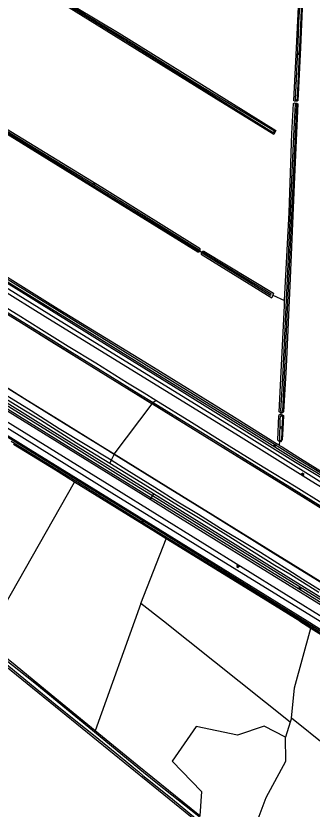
# Model space of a CAD drawing. Extents: x 124000 to 128010, y 398999 to 403000.
# Drawn here: x 125552 to 125778, y 401856 to 402464 of the extents above; entities that cross this region are included whole.
import ezdxf

# ---------------------------------------------------------------- set-up
doc = ezdxf.new("R2010")
doc.units = 0
for name, color, linetype in [('gg-afsc-draadraster', 7, 'Continuous'), ('gg-afsc-lijn draadraster', 7, 'Continuous'), ('gg-knt-BGT kruinlijn', 7, 'Continuous'), ('gg-knt-bovenkant onderkant talud', 7, 'Continuous'), ('gg-knt-bronhoudergrens', 7, 'Continuous'), ('gg-knt-verharding', 7, 'Continuous'), ('gg-kntw-bovenkant insteek waterloop', 7, 'Continuous'), ('gg-kntw-waterlijn', 7, 'Continuous'), ('gt-grn-groengrens', 7, 'Continuous'), ('gt-grn-vlakafsluiter', 7, 'Continuous'), ('gt-grn-weggrens', 7, 'Continuous'), ('gt-symb-gesloten verharding', 7, 'Continuous'), ('gt-symb-groenvak', 7, 'Continuous'), ('gt-symb-talud symbool', 7, 'Continuous'), ('gt-symb-watersymbool', 7, 'Continuous'), ('gx-grn-maaiveld', 7, 'Continuous')]:
    doc.layers.add(name, color=color, linetype=linetype)

# ---------------------------------------------------------------- blocks, each defined once
blk = doc.blocks.new('gt0-WA')
at = {"layer": 'gt-symb-watersymbool'}
for centre, start, end in [((-0.32, 0.02), 28.07249, 151.92751), ((0.43, 0.42), 208.07248, 331.92751), ((-0.32, -0.43), 28.07249, 151.92751), ((0.43, -0.03), 208.07248, 331.92751)]:
    blk.add_arc(centre, 0.425, start, end, dxfattribs=at)
blk = doc.blocks.new('gt0-TALUD_1')
at = {"layer": 'gt-symb-talud symbool'}
for p, q in [((-1, -1), (-1, 0)), ((-0.5, -2), (-0.5, 0)), ((0, -1), (0, 0)), ((0.5, -2), (0.5, 0)), ((1, -1), (1, 0))]:
    blk.add_line(p, q, dxfattribs=at)
blk = doc.blocks.new('gt0-GRVAK')
at = {"layer": 'gt-symb-groenvak'}
for p, q in [((-0.11, 0.19), (-0.23, 0.24)), ((-0.18, 0.15), (0.09, 0.15)), ((-0.09, 0.21), (-0.16, 0.32)), ((-0.05, 0.21), (-0.05, 0.39)), ((0, 0.21), (0.06, 0.32)), ((0.01, 0.19), (0.13, 0.24)), ((0.26, -0.05), (0.2, 0.06)), ((0.3, -0.05), (0.3, 0.13)), ((0.35, -0.05), (0.41, 0.06)), ((-0.25, -0.23), (-0.36, -0.18)), ((-0.32, -0.26), (-0.05, -0.26)), ((-0.23, -0.21), (-0.29, -0.1)), ((-0.18, -0.2), (-0.18, -0.02)), ((-0.14, -0.21), (-0.07, -0.1)), ((-0.12, -0.23), (0, -0.18)), ((0.24, -0.07), (0.12, -0.02)), ((0.17, -0.11), (0.44, -0.11)), ((0.37, -0.07), (0.49, -0.02))]:
    blk.add_line(p, q, dxfattribs=at)
blk = doc.blocks.new('gt0-GESVH1')
at = {"layer": 'gt-symb-gesloten verharding'}
for p, q in [((-0.99, -0.26), (0.01, 0.24)), ((0.01, -0.26), (-0.99, 0.24)), ((0.01, 0.24), (1.01, -0.26)), ((1.01, 0.24), (0.01, -0.26))]:
    blk.add_line(p, q, dxfattribs=at)

msp = doc.modelspace()

# ---------------------------------------------------------------- linework, layer by layer
at = {"layer": 'gg-afsc-draadraster'}
msp.add_line((125530.63, 401990.58), (125596.59, 402106.71), dxfattribs=at)
at = {"layer": 'gg-afsc-lijn draadraster'}
msp.add_line((125530.63, 401990.58), (125596.59, 402106.71), dxfattribs=at)
at = {"layer": 'gg-knt-BGT kruinlijn'}
for p, q in [((125576.22, 402232.05), (125480.19, 402291.55)), ((125535.2, 402246.02), (125553.49, 402234.78)), ((125553.49, 402234.78), (125571.21, 402223.63)), ((125720.05, 402143.29), (125576.22, 402232.05)), ((125571.21, 402223.63), (125591.73, 402210.83)), ((125591.73, 402210.83), (125612.73, 402197.92)), ((125612.73, 402197.92), (125637.14, 402182.81)), ((125637.14, 402182.81), (125649.74, 402175.15)), ((125538.99, 402173.58), (125557.75, 402161.92)), ((125649.74, 402175.15), (125658.75, 402169.46)), ((125658.75, 402169.46), (125685.95, 402152.47)), ((125557.75, 402161.92), (125570.43, 402154.27)), ((125570.43, 402154.27), (125598.09, 402136.79)), ((125685.95, 402152.47), (125714.91, 402134.47)), ((125777.67, 402107.41), (125720.05, 402143.29)), ((125598.09, 402136.79), (125623.53, 402121.27)), ((125714.91, 402134.47), (125740.96, 402118.32)), ((125623.53, 402121.27), (125647.13, 402106.5)), ((125740.96, 402118.32), (125766.1, 402102.96)), ((125647.13, 402106.5), (125663.39, 402096.57)), ((125819.1, 402081.88), (125777.67, 402107.41)), ((125766.1, 402102.96), (125785.62, 402090.85)), ((125663.39, 402096.57), (125675.99, 402088.84)), ((125675.99, 402088.84), (125692.59, 402078.79)), ((125692.59, 402078.79), (125711.78, 402066.92)), ((125711.78, 402066.92), (125725.09, 402058.6)), ((125725.09, 402058.6), (125749.84, 402043.1)), ((125749.84, 402043.1), (125761.15, 402036.27)), ((125761.15, 402036.27), (125783.52, 402022.33))]:
    msp.add_line(p, q, dxfattribs=at)
msp.add_lwpolyline([(125000, 402490.3), (125143.4, 402401.21), (125480.11, 402192.86), (125626.78, 402102.32), (125791.28, 402000)], dxfattribs=at)
at = {"layer": 'gg-knt-bovenkant onderkant talud'}
for points in [[(125956.43, 402000), (125949.9, 402003.99), (125825.12, 402081.88), (125783.68, 402107.41), (125726.06, 402143.29), (125582.24, 402232.05), (125486.2, 402291.55), (125432.2, 402324.88), (125372.48, 402361.87), (125326.78, 402390.69), (125265.89, 402428.2), (125210.84, 402461.92), (125177.83, 402482.89), (125149.94, 402500)], [(125000, 402484.9), (125141.93, 402397.09), (125311.23, 402293.2), (125477.8, 402190.25), (125625.12, 402098.55), (125784.36, 402000)]]:
    msp.add_lwpolyline(points, dxfattribs=at)
at = {"layer": 'gg-knt-bronhoudergrens'}
msp.add_line((125748.16, 402249.88), (125757.26, 402245.71), dxfattribs=at)
at = {"layer": 'gg-knt-verharding'}
msp.add_line((125656.21, 402096.31), (125811.86, 402000), dxfattribs=at)
for points in [[(125304.2, 402312.04), (125316.86, 402304.2), (125483.74, 402200.87), (125599.09, 402129.31)], [(125305.24, 402313.86), (125484.74, 402202.7), (125600.08, 402131.1)], [(125600.08, 402131.1), (125629.97, 402112.55), (125656.21, 402096.31)], [(125599.09, 402129.31), (125629.68, 402110.33), (125655.16, 402094.56)], [(125995.04, 401884.11), (125807.96, 402000), (125655.16, 402094.56)]]:
    msp.add_lwpolyline(points, dxfattribs=at)
at = {"layer": 'gg-kntw-bovenkant insteek waterloop'}
for p, q in [((125748.69, 402251.32), (125748.16, 402249.88)), ((125748.16, 402249.88), (125747.4, 402247.81)), ((125757.06, 402241.83), (125757.26, 402245.71)), ((125757.26, 402245.71), (125757.5, 402250.61)), ((125753.04, 402160.58), (125757.06, 402241.83)), ((125751.96, 402138.82), (125752.9, 402157.78)), ((125769, 402000), (125777.19, 401994.85))]:
    msp.add_line(p, q, dxfattribs=at)
for points in [[(125815.77, 402091.27), (125802.78, 402099.11), (125780.21, 402113.03), (125765.59, 402121.76), (125680.79, 402174.5), (125623.5, 402209.98), (125551.97, 402254.73), (125424.72, 402333.37), (125352.77, 402378.05), (125216.45, 402462.33), (125166.85, 402493.07), (125155.92, 402500)], [(125774.62, 402000), (125742.4, 402019.94), (125640.59, 402083.12), (125559.21, 402133.49), (125500, 402170.32), (125411.21, 402225.23), (125336.59, 402271.53), (125259.44, 402319.11), (125197.85, 402357.57), (125130.56, 402399.22), (125000, 402479.59)], [(125474.21, 402307.73), (125509.55, 402285.96), (125583.99, 402239.41), (125650.28, 402198.77), (125718.99, 402156.31), (125751.81, 402135.78)], [(125756.33, 402157.72), (125755.77, 402147.27), (125755.49, 402138.94)], [(125596.59, 402106.71), (125582.03, 402115.76), (125549.87, 402135.56)], [(125755.32, 402133.59), (125767.41, 402126.02), (125806.47, 402101.75), (125817.83, 402094.69)], [(125666.58, 402063.27), (125658.52, 402068.23), (125596.59, 402106.71)], [(125769, 402000), (125737.59, 402019.55), (125666.58, 402063.27)], [(125612.44, 401916.04), (125581.45, 401941.36), (125548.41, 401968.81), (125528.58, 401983.95), (125511.7, 401996.31), (125506.43, 402000)], [(125985.01, 401870.21), (125931.79, 401902.49), (125814.66, 401974.86), (125774.62, 402000)], [(125777.19, 401994.85), (125792.41, 401985.28), (125856.2, 401945.58), (125910.31, 401912.22), (125964.1, 401878.84), (125985, 401865.9)], [(125692.4, 401850.89), (125644.49, 401889.86), (125612.44, 401916.04)]]:
    msp.add_lwpolyline(points, dxfattribs=at)
at = {"layer": 'gg-kntw-waterlijn'}
for points in [[(125488.98, 402535.47), (125489.28, 402536.19), (125508.34, 402524.66), (125581.53, 402479.33), (125635.73, 402446), (125689.9, 402411.98), (125749.41, 402375.84), (125748.59, 402374.25), (125703.73, 402402.14), (125637.73, 402443.15), (125488.98, 402535.47)], [(125816.28, 402094.55), (125815.38, 402092.98), (125803.05, 402100.57), (125781.02, 402114.22), (125768.23, 402121.87), (125729.27, 402146.18), (125713.79, 402155.94), (125681.32, 402175.73), (125655.23, 402191.88), (125624.29, 402211.15), (125597.57, 402227.66), (125552.5, 402255.58), (125425.25, 402334.22), (125353.3, 402378.9), (125216.98, 402463.18), (125167.38, 402493.92), (125156.45, 402500.85)], [(125774.09, 401999.15), (125741.87, 402019.09), (125640.06, 402082.27), (125558.68, 402132.64), (125499.47, 402169.47), (125410.69, 402224.38), (125336.07, 402270.68), (125258.91, 402318.26), (125197.32, 402356.72), (125130.04, 402398.37), (124999.46, 402478.75)], [(125768.98, 402475.58), (125767.87, 402458.82), (125767.34, 402442.91), (125765.39, 402399.86), (125765.78, 402399.02), (125766.7, 402399.04), (125767.09, 402400.55), (125768.12, 402423.25), (125770.14, 402467.88), (125770.25, 402475.3), (125769.6, 402475.71), (125768.98, 402475.58)], [(125765.32, 402396.16), (125764.2, 402377.06), (125762.52, 402338.62), (125760.88, 402301.13), (125758.24, 402240.79), (125755.53, 402186.4), (125753.99, 402161.33), (125755.56, 402161.05), (125755.9, 402161.17), (125756.25, 402166.01), (125757.41, 402194.39), (125760.8, 402266.22), (125762.51, 402305.15), (125764.25, 402344.85), (125766.71, 402396.02), (125765.97, 402396.3), (125765.32, 402396.16)], [(125473.45, 402306.49), (125508.78, 402284.73), (125583.36, 402238.56), (125649.52, 402197.53), (125718.23, 402155.08), (125751.6, 402134.35)], [(125753.91, 402157.12), (125753.68, 402154.54), (125753.25, 402138.83), (125753.81, 402138.51), (125754.45, 402138.49), (125755.23, 402139.25), (125755.89, 402157.09), (125754.63, 402157.04), (125753.91, 402157.12)], [(125597.12, 402107.56), (125582.56, 402116.61), (125548.03, 402137.87)], [(125751.6, 402134.35), (125766.68, 402125.09), (125803.12, 402102.84), (125816.28, 402094.55)], [(125769.53, 402000.85), (125738.12, 402020.4), (125659.04, 402069.08), (125597.12, 402107.56)], [(125769.53, 402000.85), (125792.94, 401986.12), (125856.73, 401946.43), (125910.83, 401913.07), (125965.27, 401879.47), (125986.54, 401866.48), (126072.06, 401813.63), (126071.85, 401812.83), (126067.47, 401811.26), (126062.93, 401809.69), (126057.94, 401808.11), (126053.49, 401806.93), (126053.2, 401806.67), (126053.15, 401805.97), (126053.21, 401805.81), (126054.95, 401806.01), (126059.2, 401806.88), (126064.88, 401808.8), (126071.78, 401811.25), (126074.86, 401813.28), (125986.07, 401867.77), (125814.14, 401974.01), (125774.09, 401999.15)]]:
    msp.add_lwpolyline(points, dxfattribs=at)
at = {"layer": 'gt-grn-groengrens'}
for p, q in [((125655.16, 402094.56), (125654.36, 402093.21)), ((125656.98, 402097.57), (125656.21, 402096.31))]:
    msp.add_line(p, q, dxfattribs=at)
for points in [[(125656.98, 402097.57), (125641.61, 402107.03), (125572.89, 402149.81), (125494.48, 402198.43), (125408.22, 402251.86), (125306.04, 402315.19)], [(125654.36, 402093.21), (125551.36, 402157.16), (125467.68, 402209.02), (125374.12, 402267.04), (125303.45, 402310.73)], [(125994.2, 401882.7), (125954.91, 401907.33), (125881.49, 401952.68), (125786.75, 402011.39), (125677.69, 402078.88), (125654.36, 402093.21)], [(125996.85, 401887.2), (125952.58, 401914.6), (125763.82, 402031.4), (125656.98, 402097.57)], [(125762.6, 401925.87), (125764.84, 401949.16), (125777.19, 401994.85)], [(125933.18, 401788.22), (125909.61, 401806.28), (125898.95, 401815.88), (125762.6, 401925.87)], [(125757.81, 401911.14), (125741.57, 401919.68), (125721.15, 401912.65), (125689.5, 401919.43), (125671.15, 401892.78), (125693.62, 401869.49), (125692.4, 401850.89)], [(125728.64, 401837.15), (125736.32, 401846.65), (125743.21, 401865.02), (125758.06, 401892.8), (125757.81, 401911.14)]]:
    msp.add_lwpolyline(points, dxfattribs=at)
at = {"layer": 'gt-grn-vlakafsluiter'}
for p, q in [((125647.33, 402013.72), (125666.58, 402063.27)), ((125647.33, 402013.72), (125612.44, 401916.04)), ((125664.55, 402000), (125647.33, 402013.72)), ((125761.57, 401922.69), (125664.55, 402000)), ((125762.6, 401925.87), (125761.57, 401922.69)), ((125761.57, 401922.69), (125757.81, 401911.14))]:
    msp.add_line(p, q, dxfattribs=at)
at = {"layer": 'gt-grn-weggrens'}
msp.add_line((125656.21, 402096.31), (125655.16, 402094.56), dxfattribs=at)
at = {"layer": 'gx-grn-maaiveld'}
for p, q in [((125693.62, 402282.67), (125692.42, 402283.63)), ((125626.86, 402128.11), (125656.05, 402166.55)), ((125656.1, 402166.64), (125656.05, 402166.55)), ((125656.64, 402167.58), (125656.1, 402166.64)), ((125656.64, 402167.58), (125658.75, 402169.46)), ((125754.64, 402158.28), (125754.65, 402159.97)), ((125753.38, 402134.8), (125751.81, 402135.78)), ((125753.38, 402134.8), (125753.64, 402137.91)), ((125753.38, 402134.8), (125755.32, 402133.59)), ((125626.8, 402128.03), (125624.54, 402123.39)), ((125626.86, 402128.11), (125626.8, 402128.03)), ((125624.54, 402123.39), (125623.53, 402121.27))]:
    msp.add_line(p, q, dxfattribs=at)
for points in [[(125487.74, 402535.06), (125487.68, 402535.61), (125487.91, 402536.26), (125488.39, 402536.97), (125488.74, 402537.05), (125489.31, 402537), (125490.15, 402536.65), (125534.8, 402509.23), (125570.44, 402487.32), (125575.17, 402484.27), (125597.73, 402470.27), (125630.63, 402450.54), (125727.56, 402390.29), (125750.64, 402375.96), (125749.01, 402372.94), (125703.2, 402401.29), (125637.2, 402442.3), (125487.74, 402535.06)], [(125767.55, 402398.98), (125768, 402408.75), (125769.65, 402439.57), (125771.13, 402475.4), (125771.03, 402476.41), (125770.21, 402476.97), (125769.13, 402476.84), (125767.94, 402475.86), (125765.86, 402434.15), (125764.1, 402399.1)], [(125692.42, 402283.63), (125692.16, 402283.35), (125691.85, 402283.12), (125691.5, 402282.96), (125691.13, 402282.87), (125690.74, 402282.87), (125659.54, 402302.18), (125561.38, 402362.93), (125491, 402406.42), (125433.74, 402441.81)], [(125616.93, 402331.43), (125691.91, 402284.64), (125691.92, 402284.49), (125691.89, 402284.22), (125691.78, 402283.98), (125691.6, 402283.79), (125691.35, 402283.67), (125660.07, 402303.03), (125561.91, 402363.78), (125491.53, 402407.27), (125435.43, 402441.95), (125436.36, 402443.45), (125438.33, 402442.35), (125487.74, 402411.34), (125539.27, 402378.93), (125578.11, 402355.18), (125616.93, 402331.43)], [(125692.42, 402283.63), (125692.61, 402283.97), (125692.72, 402284.33), (125692.76, 402284.71), (125692.72, 402285.1), (125692.68, 402285.33), (125692.64, 402285.36), (125617.46, 402332.28), (125578.63, 402356.03), (125539.8, 402379.78), (125488.27, 402412.19), (125435.82, 402445.18)], [(125763.98, 402396.73), (125764.69, 402397.19), (125766.65, 402397.08), (125767.43, 402396.43)], [(125767.55, 402398.98), (125766.78, 402398.46), (125764.81, 402398.53), (125764.1, 402399.1)], [(125767.43, 402396.43), (125764.56, 402334.66), (125761.38, 402262.94), (125758.35, 402195.1), (125756.48, 402160.43)], [(125757.5, 402250.61), (125760.63, 402313.25), (125762.83, 402373.69), (125763.98, 402396.73)], [(125350.88, 402355.62), (125381.32, 402336.71), (125413.87, 402316.53), (125432.53, 402304.96), (125462.23, 402286.61), (125496.85, 402265.08), (125524.33, 402248.08), (125555.96, 402228.58), (125581.14, 402212.93), (125604.49, 402198.47), (125625.78, 402185.31), (125656.05, 402166.55)], [(125350.93, 402355.7), (125381.37, 402336.79), (125413.92, 402316.61), (125432.58, 402305.05), (125462.28, 402286.69), (125496.91, 402265.16), (125524.39, 402248.16), (125556.01, 402228.66), (125581.19, 402213.02), (125604.54, 402198.56), (125625.83, 402185.4), (125656.1, 402166.64)], [(125351.35, 402356.9), (125360.92, 402350.7), (125381.87, 402337.71), (125401.18, 402325.85), (125422.69, 402312.57), (125440.31, 402301.58), (125467.19, 402284.72), (125494.43, 402268.13), (125510.61, 402258.22), (125530.36, 402245.85), (125549.86, 402233.85), (125567.78, 402222.76), (125580.15, 402215.14), (125594.78, 402205.94), (125616.08, 402192.65), (125645.85, 402174.2), (125656.64, 402167.58)], [(125330.79, 402311.57), (125367.58, 402288.72), (125377.15, 402282.82), (125440.4, 402243.59), (125465.23, 402228.22), (125502.95, 402204.9), (125535, 402185.04), (125558.44, 402170.54), (125590.2, 402150.83), (125619.89, 402132.45), (125626.86, 402128.11)], [(125693.62, 402282.67), (125693.47, 402282.31), (125693.39, 402281.93), (125693.4, 402281.55), (125693.47, 402281.18), (125747.4, 402247.81)], [(125693.62, 402282.67), (125693.84, 402282.98), (125694.12, 402283.25), (125694.45, 402283.45), (125694.81, 402283.58), (125695.19, 402283.63), (125695.49, 402283.62), (125748.69, 402251.32)], [(125694.12, 402282.5), (125694.26, 402282.73), (125694.46, 402282.9), (125694.65, 402282.95), (125746.82, 402251.05), (125746.4, 402249.6), (125694.08, 402281.98), (125694.06, 402282.25), (125694.12, 402282.5)], [(125624.54, 402123.39), (125584.91, 402147.57), (125563.47, 402161.16), (125529.23, 402182.32), (125510.59, 402193.14), (125470.9, 402218.38), (125455.12, 402227.6), (125447.97, 402232.3), (125449.61, 402234.16), (125451.68, 402236.48)], [(125626.8, 402128.03), (125619.84, 402132.37), (125590.14, 402150.74), (125558.39, 402170.45), (125534.95, 402184.96), (125502.9, 402204.82), (125465.18, 402228.13), (125451.68, 402236.48)], [(125971.73, 401971.07), (125951.11, 401983.94), (125924.83, 402000.19), (125901.9, 402014.34), (125870.55, 402033.8), (125838.79, 402053.49), (125818.85, 402065.83), (125792.55, 402082.12), (125759.28, 402102.69), (125724.09, 402124.49), (125690.93, 402144.99), (125656.05, 402166.55)], [(125656.1, 402166.64), (125690.98, 402145.08), (125724.14, 402124.57), (125759.33, 402102.78), (125792.6, 402082.2), (125818.9, 402065.92), (125838.84, 402053.57), (125870.6, 402033.89), (125901.96, 402014.43), (125924.89, 402000.27), (125951.17, 401984.02), (125971.78, 401971.16)], [(125656.64, 402167.58), (125675.34, 402156.12), (125704.46, 402138.18), (125733.97, 402120.02), (125764.58, 402101), (125795.4, 402081.82), (125821.61, 402065.8), (125851.21, 402047.49), (125873.37, 402033.7), (125893.17, 402021.25), (125916.89, 402006.7), (125945.19, 401989.02), (125972.64, 401971.95)], [(125754.65, 402159.97), (125753.75, 402160.01), (125753.04, 402160.58)], [(125754.65, 402159.97), (125755.71, 402159.92), (125756.48, 402160.43)], [(125754.64, 402158.28), (125753.78, 402158.34), (125752.9, 402157.78)], [(125754.64, 402158.28), (125755.74, 402158.21), (125756.33, 402157.72)], [(125753.64, 402137.91), (125752.74, 402137.98), (125751.96, 402138.82)], [(125753.64, 402137.91), (125754.7, 402137.83), (125755.49, 402138.94)], [(125626.8, 402128.03), (125666.26, 402103.55), (125702.3, 402081.22), (125748.5, 402052.6), (125779.02, 402033.65), (125813.44, 402012.38)], [(125948.77, 401928.7), (125931.72, 401939.23), (125912.3, 401951.19), (125889.98, 401965.09), (125868.14, 401978.65), (125840.43, 401995.8), (125813.82, 402012.27), (125779.07, 402033.74), (125748.55, 402052.68), (125702.35, 402081.3), (125666.31, 402103.64), (125626.86, 402128.11)], [(125813.44, 402012.38), (125812.77, 402011.05), (125812.13, 402009.88), (125811.33, 402007.91), (125808.22, 402009.35), (125804.71, 402011.29), (125794.68, 402017.41), (125786.03, 402022.94), (125771.17, 402032.12), (125759.81, 402039.47), (125738.68, 402052.61), (125729.01, 402058.66), (125708.31, 402071.18), (125691.25, 402081.91), (125675.67, 402091.38), (125658.09, 402102.56), (125636.49, 402115.74), (125624.54, 402123.39)], [(125919.23, 401660.21), (125915.44, 401663.56), (125834.63, 401728.98), (125539.99, 401968.75), (125539.23, 401968.69), (125538.55, 401969.15)], [(125696.49, 401846.55), (125660.09, 401875.55), (125649.33, 401884.23), (125607.4, 401918.68), (125566.19, 401952.5), (125543.08, 401971.03)], [(125544.83, 401966.84), (125563.57, 401951.34), (125581.69, 401936.63), (125598.72, 401922.83), (125610.94, 401913.03), (125635.7, 401892.88), (125641.81, 401887.81), (125645.72, 401884.61), (125648.71, 401881.86), (125656.02, 401876.34), (125671.44, 401863.67), (125694.91, 401844.22)]]:
    msp.add_lwpolyline(points, dxfattribs=at)

# ---------------------------------------------------------------- block references
at = {"layer": 'gt-symb-gesloten verharding', "rotation": -30.590435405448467}
msp.add_blockref('gt0-GESVH1', (125769.02, 402025.41), dxfattribs=at)
at = {"layer": 'gt-symb-groenvak'}
msp.add_blockref('gt0-GRVAK', (125611.71, 402335.24), dxfattribs=at)
at = {"layer": 'gt-symb-talud symbool'}
for p, xscale, yscale, rotation in [((125770.44, 402111.93), 1.0005323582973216, 1.0005323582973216, 147.9460559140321), ((125722.15, 402043), 0.9997924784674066, 0.9997924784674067, -31.877816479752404)]:
    msp.add_blockref('gt0-TALUD_1', p, dxfattribs=dict(at, xscale=xscale, yscale=yscale, rotation=rotation))
at = {"layer": 'gt-symb-watersymbool'}
for p, rotation in [((125617.2, 402456.53), -32.00538320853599), ((125767.55, 402434.96), -92.75083479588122), ((125580.22, 402353.18), -32.00538320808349), ((125760.43, 402277.88), -92.75083479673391), ((125754.21, 402148.59), -92.75083479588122), ((125749.48, 402134.36), -31.720060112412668), ((125648.4, 402076.39), -32.00538320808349)]:
    msp.add_blockref('gt0-WA', p, dxfattribs=dict(at, rotation=rotation))

doc.saveas('drawing.dxf')
